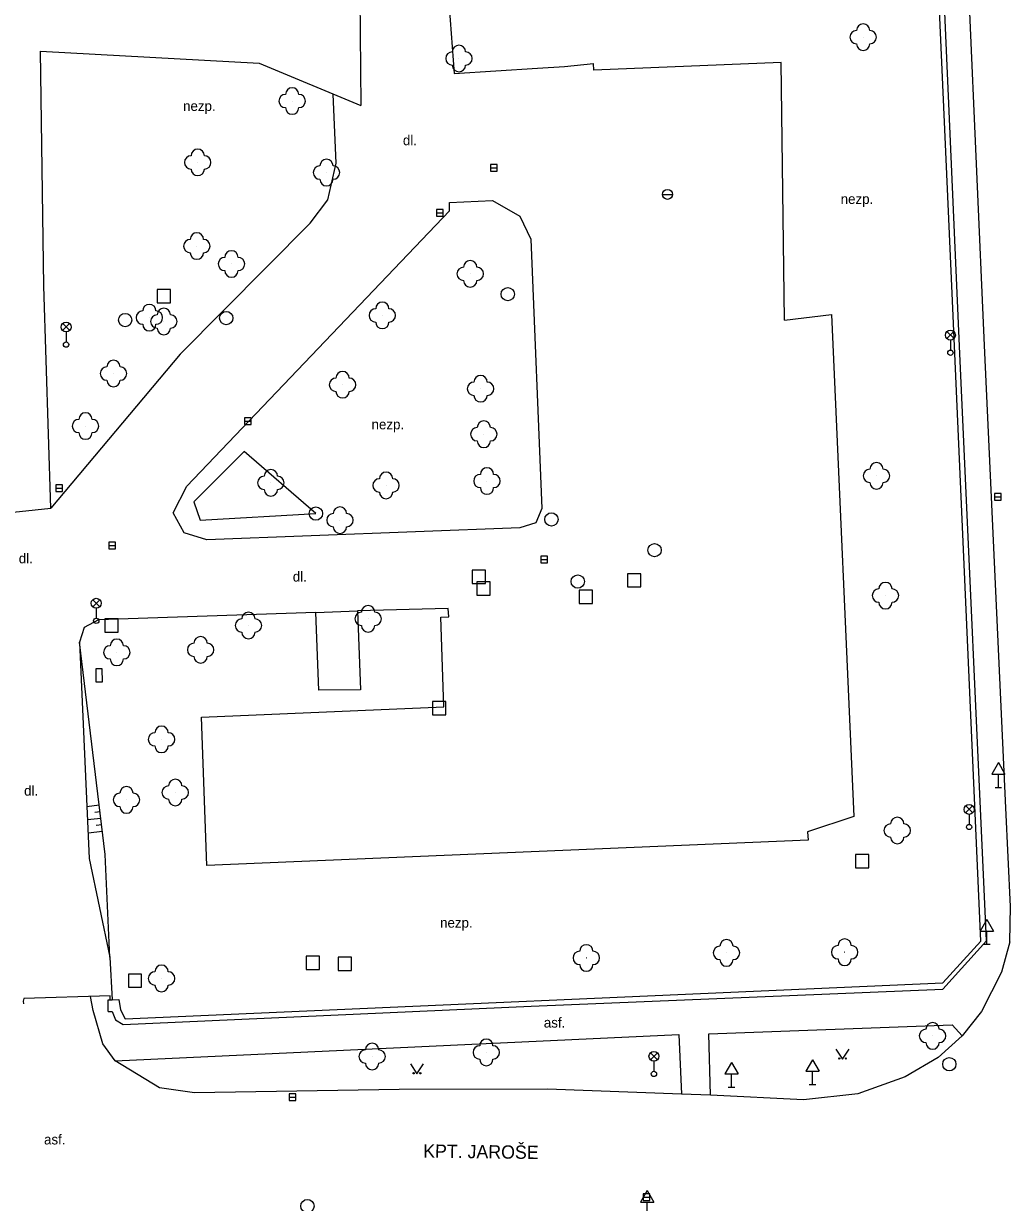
# Model space of a CAD drawing. Extents: x -737812 to -729375, y -1123000 to -1115500.
# Drawn here: x -736098.4 to -736024.1, y -1118840.1 to -1118751.3 of the extents above; entities that cross this region are included whole.
import ezdxf

# ---------------------------------------------------------------- set-up
doc = ezdxf.new("R2010")
doc.units = 0
for name, color, linetype in [('Doplněk polohopisu', 7, 'Continuous'), ('Doplňkové značky', 7, 'Continuous'), ('Hranice - ploty_ zdi', 7, 'Continuous'), ('Komunikace', 7, 'Continuous'), ('Názvy ulic_ silnic_ žel_', 7, 'Continuous'), ('Pomocné popisy', 7, 'Continuous'), ('Povr_ zn_ inž_ sítí - el_', 7, 'Continuous'), ('Povr_ zn_ inž_ sítí - kan_', 7, 'Continuous'), ('Povr_ zn_ inž_ sítí - ner_', 7, 'Continuous'), ('Povr_ zn_ inž_ sítí - vod_', 7, 'Continuous'), ('Výškopis', 7, 'Continuous'), ('Zeleň', 7, 'Continuous'), ('Značky druhů pozemků', 7, 'Continuous')]:
    doc.layers.add(name, color=color, linetype=linetype)

msp = doc.modelspace()

# ---------------------------------------------------------------- linework, layer by layer
at = {"layer": 'Doplněk polohopisu'}
for p, q in [((-736046.82, -1118827.36), (-736028.49, -1118826.69)), ((-736028.49, -1118826.69), (-736027.74, -1118827.53)), ((-736091.52, -1118829.41), (-736049.08, -1118827.43)), ((-736049.08, -1118827.43), (-736048.87, -1118831.91)), ((-736046.7, -1118831.98), (-736046.82, -1118827.36))]:
    msp.add_line(p, q, dxfattribs=at)
for points in [[(-736041.13, -1118773.63), (-736037.57, -1118773.22), (-736035.89, -1118811.02), (-736039.38, -1118812.17)], [(-736081.79, -1118783.54), (-736085.6, -1118787.32), (-736085.11, -1118788.71), (-736076.4, -1118788.2), (-736081.79, -1118783.54)], [(-736076.41, -1118795.65), (-736073.26, -1118795.52), (-736073.04, -1118801.47), (-736076.19, -1118801.5), (-736076.41, -1118795.65)], [(-736066.77, -1118802.76), (-736067, -1118796.01), (-736066.4, -1118795.98)], [(-736039.38, -1118812.17), (-736039.34, -1118812.78), (-736084.61, -1118814.69), (-736085.02, -1118803.53), (-736066.77, -1118802.76)]]:
    msp.add_lwpolyline(points, dxfattribs=at)
at = {"layer": 'Doplňkové značky'}
for p, q in [((-736050.305, -1118764.17), (-736049.555, -1118764.17)), ((-736025.02, -1118806.954), (-736025.52, -1118807.82)), ((-736025.02, -1118806.954), (-736024.52, -1118807.82)), ((-736025.52, -1118807.82), (-736024.52, -1118807.82)), ((-736025.02, -1118808.82), (-736025.02, -1118807.82)), ((-736025.27, -1118808.82), (-736024.77, -1118808.82)), ((-736025.88, -1118818.764), (-736026.38, -1118819.63)), ((-736025.88, -1118818.764), (-736025.38, -1118819.63)), ((-736026.38, -1118819.63), (-736025.38, -1118819.63)), ((-736025.88, -1118820.63), (-736025.88, -1118819.63)), ((-736026.13, -1118820.63), (-736025.63, -1118820.63)), ((-736045.11, -1118829.524), (-736045.61, -1118830.39)), ((-736045.11, -1118829.524), (-736044.61, -1118830.39)), ((-736039.02, -1118829.324), (-736039.52, -1118830.19)), ((-736039.02, -1118829.324), (-736038.52, -1118830.19)), ((-736045.61, -1118830.39), (-736044.61, -1118830.39)), ((-736045.11, -1118831.39), (-736045.11, -1118830.39)), ((-736039.52, -1118830.19), (-736038.52, -1118830.19)), ((-736039.02, -1118831.19), (-736039.02, -1118830.19)), ((-736045.36, -1118831.39), (-736044.86, -1118831.39)), ((-736039.27, -1118831.19), (-736038.77, -1118831.19)), ((-736051.46, -1118839.174), (-736051.96, -1118840.04)), ((-736051.46, -1118839.174), (-736050.96, -1118840.04)), ((-736051.96, -1118840.04), (-736050.96, -1118840.04)), ((-736051.46, -1118841.04), (-736051.46, -1118840.04))]:
    msp.add_line(p, q, dxfattribs=at)
msp.add_circle((-736049.93, -1118764.17), 0.375, dxfattribs=at)
at = {"layer": 'Hranice - ploty_ zdi'}
for p, q in [((-736027.94, -1118775.6), (-736029.46, -1118741.15)), ((-736025.9, -1118820.36), (-736027.94, -1118775.6)), ((-736029.21, -1118824), (-736025.9, -1118820.36)), ((-736060.2, -1118825.3), (-736029.21, -1118824)), ((-736090.9, -1118826.66), (-736060.2, -1118825.3)), ((-736092.04, -1118825.69), (-736091.75, -1118825.7)), ((-736091.75, -1118825.7), (-736091.5, -1118826.33)), ((-736091.5, -1118826.33), (-736090.9, -1118826.66))]:
    msp.add_line(p, q, dxfattribs=at)
for points in [[(-736026.33, -1118820.4), (-736028.47, -1118772.18), (-736034.56, -1118635.86), (-736035.95, -1118602.38), (-736035.54, -1118602.31)], [(-736029.19, -1118823.53), (-736026.33, -1118820.4)], [(-736091.92, -1118821.59), (-736091.75, -1118824.82)], [(-736091.75, -1118824.82), (-736091.24, -1118824.78), (-736091.12, -1118825.57), (-736090.75, -1118826.25), (-736029.19, -1118823.53)], [(-736091.88, -1118824.5), (-736098.4, -1118824.72)], [(-736091.88, -1118824.83), (-736091.88, -1118824.5)], [(-736098.4, -1118824.72), (-736098.45, -1118824.92), (-736098.42, -1118825.11)], [(-736092.04, -1118825.69), (-736092.05, -1118824.82), (-736091.75, -1118824.82)]]:
    msp.add_lwpolyline(points, dxfattribs=at)
at = {"layer": 'Komunikace'}
for p, q in [((-736026.05, -1118775.54), (-736027.59, -1118741.16)), ((-736073.11, -1118747.5), (-736073.01, -1118757.49)), ((-736096.88, -1118771.07), (-736097.14, -1118753.39)), ((-736097.14, -1118753.39), (-736080.68, -1118754.3)), ((-736080.68, -1118754.3), (-736073.01, -1118757.49)), ((-736055.47, -1118754.82), (-736055.5, -1118754.32)), ((-736041.37, -1118754.25), (-736055.47, -1118754.82)), ((-736075.5, -1118764.57), (-736074.88, -1118761.81)), ((-736076.84, -1118766.34), (-736075.5, -1118764.57)), ((-736096.36, -1118787.8), (-736096.88, -1118771.07)), ((-736024.45, -1118810.36), (-736026.05, -1118775.54)), ((-736102.02, -1118788.4), (-736096.36, -1118787.8)), ((-736024.11, -1118817.79), (-736024.45, -1118810.36)), ((-736024.16, -1118820.44), (-736024.11, -1118817.79)), ((-736024.16, -1118820.44), (-736024.78, -1118822.73)), ((-736024.78, -1118822.73), (-736026.29, -1118825.68)), ((-736026.29, -1118825.68), (-736027.74, -1118827.53)), ((-736091.52, -1118829.41), (-736092.44, -1118828.12)), ((-736027.74, -1118827.53), (-736029.55, -1118829.15)), ((-736088.17, -1118831.43), (-736091.52, -1118829.41)), ((-736029.55, -1118829.15), (-736032.03, -1118830.61)), ((-736032.03, -1118830.61), (-736035.6, -1118831.9)), ((-736085.55, -1118831.82), (-736088.17, -1118831.43)), ((-736070.12, -1118831.57), (-736085.55, -1118831.82)), ((-736058.97, -1118831.54), (-736070.12, -1118831.57)), ((-736048.87, -1118831.91), (-736058.97, -1118831.54)), ((-736046.7, -1118831.98), (-736048.87, -1118831.91)), ((-736039.68, -1118832.33), (-736046.7, -1118831.98)), ((-736035.6, -1118831.9), (-736039.68, -1118832.33))]:
    msp.add_line(p, q, dxfattribs=at)
for points in [[(-736067.41, -1118735.98), (-736065.99, -1118755.08), (-736059.72, -1118754.66)], [(-736057.68, -1118754.53), (-736055.5, -1118754.32)], [(-736041.13, -1118773.63), (-736041.37, -1118754.25)], [(-736059.72, -1118754.66), (-736057.68, -1118754.53)], [(-736074.88, -1118761.81), (-736075.09, -1118756.63)], [(-736063.1, -1118764.62), (-736061.04, -1118765.8), (-736060.22, -1118767.55), (-736059.38, -1118787.81), (-736059.83, -1118788.89), (-736061.04, -1118789.28), (-736084.62, -1118790.19), (-736086.32, -1118789.64), (-736087.14, -1118788.14), (-736086.13, -1118786.13), (-736066.35, -1118765.4), (-736066.34, -1118764.79), (-736063.1, -1118764.62)], [(-736076.84, -1118766.34), (-736086.62, -1118776.21)], [(-736086.62, -1118776.21), (-736096.36, -1118787.8)], [(-736076.41, -1118795.65), (-736092.77, -1118796.21), (-736093.84, -1118796.77), (-736094.21, -1118797.88)], [(-736066.4, -1118795.98), (-736066.45, -1118795.36), (-736073.26, -1118795.52)], [(-736094.21, -1118797.88), (-736093.46, -1118814.16), (-736091.92, -1118821.59)], [(-736092.44, -1118828.12), (-736093.17, -1118825.62), (-736093.36, -1118824.55)]]:
    msp.add_lwpolyline(points, dxfattribs=at)
at = {"layer": 'Povr_ zn_ inž_ sítí - el_'}
for p, q in [((-736095.474, -1118774.418), (-736094.946, -1118773.89)), ((-736094.938, -1118774.415), (-736095.466, -1118773.886)), ((-736095.21, -1118774.53), (-736095.21, -1118775.28)), ((-736028.894, -1118775.028), (-736028.366, -1118774.5)), ((-736028.358, -1118775.025), (-736028.886, -1118774.496)), ((-736028.63, -1118775.14), (-736028.63, -1118775.89)), ((-736093.204, -1118795.218), (-736092.676, -1118794.69)), ((-736092.668, -1118795.215), (-736093.196, -1118794.686)), ((-736092.94, -1118795.33), (-736092.94, -1118796.08)), ((-736027.484, -1118810.738), (-736026.956, -1118810.21)), ((-736026.948, -1118810.735), (-736027.476, -1118810.206)), ((-736027.22, -1118810.85), (-736027.22, -1118811.6)), ((-736051.214, -1118829.328), (-736050.686, -1118828.8)), ((-736050.678, -1118829.325), (-736051.206, -1118828.796)), ((-736050.95, -1118829.44), (-736050.95, -1118830.19))]:
    msp.add_line(p, q, dxfattribs=at)
msp.add_lwpolyline([(-736092.479, -1118800.879), (-736092.481, -1118799.879), (-736092.981, -1118799.881), (-736092.979, -1118800.881)], close=True, dxfattribs=at)
for centre, radius in [((-736095.21, -1118774.155), 0.375), ((-736028.63, -1118774.765), 0.375), ((-736095.21, -1118775.48), 0.2), ((-736028.63, -1118776.09), 0.2), ((-736092.94, -1118794.955), 0.375), ((-736092.94, -1118796.28), 0.2), ((-736027.22, -1118810.475), 0.375), ((-736027.22, -1118811.8), 0.2), ((-736050.95, -1118829.065), 0.375), ((-736050.95, -1118830.39), 0.2)]:
    msp.add_circle(centre, radius, dxfattribs=at)
at = {"layer": 'Povr_ zn_ inž_ sítí - kan_'}
for p, q in [((-736063.26, -1118762.16), (-736062.76, -1118762.16)), ((-736067.32, -1118765.57), (-736066.82, -1118765.57)), ((-736081.78, -1118781.25), (-736081.28, -1118781.25)), ((-736095.99, -1118786.28), (-736095.49, -1118786.28)), ((-736025.3, -1118786.93), (-736024.8, -1118786.93)), ((-736092, -1118790.61), (-736091.5, -1118790.61)), ((-736059.46, -1118791.65), (-736058.96, -1118791.65)), ((-736078.42, -1118832.13), (-736077.92, -1118832.13)), ((-736051.75, -1118839.66), (-736051.25, -1118839.66))]:
    msp.add_line(p, q, dxfattribs=at)
for points in [[(-736063.26, -1118762.411), (-736062.76, -1118762.411), (-736062.76, -1118761.91), (-736063.26, -1118761.91)], [(-736067.32, -1118765.821), (-736066.82, -1118765.821), (-736066.82, -1118765.32), (-736067.32, -1118765.32)], [(-736081.78, -1118781.501), (-736081.28, -1118781.501), (-736081.28, -1118781), (-736081.78, -1118781)], [(-736095.99, -1118786.531), (-736095.49, -1118786.531), (-736095.49, -1118786.03), (-736095.99, -1118786.03)], [(-736025.3, -1118787.181), (-736024.8, -1118787.181), (-736024.8, -1118786.68), (-736025.3, -1118786.68)], [(-736092, -1118790.861), (-736091.5, -1118790.861), (-736091.5, -1118790.36), (-736092, -1118790.36)], [(-736059.46, -1118791.901), (-736058.96, -1118791.901), (-736058.96, -1118791.4), (-736059.46, -1118791.4)], [(-736078.42, -1118832.381), (-736077.92, -1118832.381), (-736077.92, -1118831.88), (-736078.42, -1118831.88)], [(-736051.75, -1118839.911), (-736051.25, -1118839.911), (-736051.25, -1118839.41), (-736051.75, -1118839.41)]]:
    msp.add_lwpolyline(points, close=True, dxfattribs=at)
for centre in [(-736061.96, -1118771.68), (-736083.15, -1118773.48), (-736090.76, -1118773.63), (-736076.4, -1118788.2), (-736058.67, -1118788.64), (-736050.9, -1118790.96), (-736056.69, -1118793.32), (-736028.71, -1118829.66), (-736077.04, -1118840.34)]:
    msp.add_circle(centre, 0.5, dxfattribs=at)
at = {"layer": 'Povr_ zn_ inž_ sítí - ner_'}
for p, q in [((-736087.34, -1118771.34), (-736088.34, -1118771.34)), ((-736088.34, -1118771.34), (-736088.34, -1118772.34)), ((-736087.34, -1118772.34), (-736087.34, -1118771.34)), ((-736088.34, -1118772.34), (-736087.34, -1118772.34)), ((-736063.63, -1118792.46), (-736064.63, -1118792.46)), ((-736064.63, -1118792.46), (-736064.63, -1118793.46)), ((-736063.63, -1118793.46), (-736063.63, -1118792.46)), ((-736064.63, -1118793.46), (-736063.63, -1118793.46)), ((-736063.28, -1118793.35), (-736064.28, -1118793.35)), ((-736064.28, -1118793.35), (-736064.28, -1118794.35)), ((-736063.28, -1118794.35), (-736063.28, -1118793.35)), ((-736051.94, -1118792.73), (-736052.94, -1118792.73)), ((-736052.94, -1118792.73), (-736052.94, -1118793.73)), ((-736051.94, -1118793.73), (-736051.94, -1118792.73)), ((-736064.28, -1118794.35), (-736063.28, -1118794.35)), ((-736055.58, -1118793.96), (-736056.58, -1118793.96)), ((-736056.58, -1118793.96), (-736056.58, -1118794.96)), ((-736055.58, -1118794.96), (-736055.58, -1118793.96)), ((-736052.94, -1118793.73), (-736051.94, -1118793.73)), ((-736056.58, -1118794.96), (-736055.58, -1118794.96)), ((-736091.28, -1118796.13), (-736092.28, -1118796.13)), ((-736092.28, -1118796.13), (-736092.28, -1118797.13)), ((-736091.28, -1118797.13), (-736091.28, -1118796.13)), ((-736092.28, -1118797.13), (-736091.28, -1118797.13)), ((-736066.62, -1118802.36), (-736067.62, -1118802.36)), ((-736067.62, -1118802.36), (-736067.62, -1118803.36)), ((-736066.62, -1118803.36), (-736066.62, -1118802.36)), ((-736067.62, -1118803.36), (-736066.62, -1118803.36)), ((-736034.77, -1118813.87), (-736035.77, -1118813.87)), ((-736035.77, -1118813.87), (-736035.77, -1118814.87)), ((-736034.77, -1118814.87), (-736034.77, -1118813.87)), ((-736035.77, -1118814.87), (-736034.77, -1118814.87)), ((-736076.14, -1118821.52), (-736077.14, -1118821.52)), ((-736077.14, -1118821.52), (-736077.14, -1118822.52)), ((-736076.14, -1118822.52), (-736076.14, -1118821.52)), ((-736073.73, -1118821.61), (-736074.73, -1118821.61)), ((-736074.73, -1118821.61), (-736074.73, -1118822.61)), ((-736073.73, -1118822.61), (-736073.73, -1118821.61)), ((-736077.14, -1118822.52), (-736076.14, -1118822.52)), ((-736074.73, -1118822.61), (-736073.73, -1118822.61))]:
    msp.add_line(p, q, dxfattribs=at)
at = {"layer": 'Povr_ zn_ inž_ sítí - vod_'}
for p, q in [((-736089.52, -1118822.87), (-736090.52, -1118822.87)), ((-736090.52, -1118822.87), (-736090.52, -1118823.87)), ((-736089.52, -1118823.87), (-736089.52, -1118822.87)), ((-736090.52, -1118823.87), (-736089.52, -1118823.87))]:
    msp.add_line(p, q, dxfattribs=at)
at = {"layer": 'Výškopis'}
for p, q in [((-736092.71, -1118810.15), (-736093.64, -1118810.27)), ((-736092.59, -1118811.15), (-736093.59, -1118811.27)), ((-736092.65, -1118810.65), (-736093.04, -1118810.7)), ((-736092.47, -1118812.14), (-736093.55, -1118812.27)), ((-736092.53, -1118811.64), (-736092.95, -1118811.69))]:
    msp.add_line(p, q, dxfattribs=at)
msp.add_lwpolyline([(-736091.92, -1118821.59), (-736092.26, -1118813.88), (-736094.21, -1118797.88)], dxfattribs=at)
at = {"layer": 'Zeleň'}
for centre in [(-736035.2, -1118752.33), (-736065.63, -1118753.94), (-736078.19, -1118757.14), (-736085.3, -1118761.76), (-736075.6, -1118762.53), (-736085.36, -1118768.06), (-736082.76, -1118769.41), (-736064.78, -1118770.15), (-736088.94, -1118773.45), (-736087.85, -1118773.74), (-736071.4, -1118773.28), (-736091.64, -1118777.66), (-736074.39, -1118778.5), (-736064, -1118778.8), (-736093.75, -1118781.61), (-736063.76, -1118782.23), (-736034.19, -1118785.36), (-736079.79, -1118785.89), (-736071.12, -1118786.08), (-736063.52, -1118785.75), (-736074.59, -1118788.7), (-736033.52, -1118794.38), (-736072.47, -1118796.13), (-736081.48, -1118796.63), (-736091.39, -1118798.65), (-736085.08, -1118798.46), (-736088.02, -1118805.2), (-736086.99, -1118809.2), (-736090.66, -1118809.76), (-736032.63, -1118812.06), (-736056.04, -1118821.66), (-736045.49, -1118821.28), (-736036.59, -1118821.23), (-736088.02, -1118823.2), (-736029.97, -1118827.53), (-736063.57, -1118828.77), (-736072.17, -1118829.08)]:
    msp.add_circle(centre, 0.0005, dxfattribs=at)
for centre, start, end in [((-736035.2, -1118751.83), 0, 179.99999), ((-736035.7, -1118752.33), 89.99999, 269.99999), ((-736034.7, -1118752.33), 270, 89.99999), ((-736066.13, -1118753.94), 89.99999, 269.99999), ((-736065.63, -1118753.44), 0, 179.99999), ((-736065.13, -1118753.94), 270, 89.99999), ((-736035.2, -1118752.83), 179.99999, 359.99999), ((-736065.63, -1118754.44), 179.99999, 359.99999), ((-736078.19, -1118756.64), 0, 179.99999), ((-736078.69, -1118757.14), 89.99999, 269.99999), ((-736077.69, -1118757.14), 270, 89.99999), ((-736078.19, -1118757.64), 179.99999, 359.99999), ((-736085.8, -1118761.76), 89.99999, 269.99999), ((-736085.3, -1118761.26), 0, 179.99999), ((-736084.8, -1118761.76), 270, 89.99999), ((-736075.6, -1118762.03), 0, 179.99999), ((-736085.3, -1118762.26), 179.99999, 359.99999), ((-736076.1, -1118762.53), 89.99999, 269.99999), ((-736075.1, -1118762.53), 270, 89.99999), ((-736075.6, -1118763.03), 179.99999, 359.99999), ((-736085.86, -1118768.06), 89.99999, 269.99999), ((-736085.36, -1118767.56), 0, 179.99999), ((-736084.86, -1118768.06), 270, 89.99999), ((-736085.36, -1118768.56), 179.99999, 359.99999), ((-736082.76, -1118768.91), 0, 179.99999), ((-736083.26, -1118769.41), 89.99999, 269.99999), ((-736082.26, -1118769.41), 270, 89.99999), ((-736064.78, -1118769.65), 0, 179.99999), ((-736082.76, -1118769.91), 179.99999, 359.99999), ((-736065.28, -1118770.15), 89.99999, 269.99999), ((-736064.28, -1118770.15), 270, 89.99999), ((-736064.78, -1118770.65), 179.99999, 359.99999), ((-736089.44, -1118773.45), 89.99999, 269.99999), ((-736088.94, -1118772.95), 0, 179.99999), ((-736088.44, -1118773.45), 270, 89.99999), ((-736087.85, -1118773.24), 0, 179.99999), ((-736071.9, -1118773.28), 89.99999, 269.99999), ((-736071.4, -1118772.78), 0, 179.99999), ((-736070.9, -1118773.28), 270, 89.99999), ((-736088.94, -1118773.95), 179.99999, 359.99999), ((-736088.35, -1118773.74), 89.99999, 269.99999), ((-736087.35, -1118773.74), 270, 89.99999), ((-736071.4, -1118773.78), 179.99999, 359.99999), ((-736087.85, -1118774.24), 179.99999, 359.99999), ((-736091.64, -1118777.16), 0, 179.99999), ((-736092.14, -1118777.66), 89.99999, 269.99999), ((-736091.14, -1118777.66), 270, 89.99999), ((-736074.39, -1118778), 0, 179.99999), ((-736091.64, -1118778.16), 179.99999, 359.99999), ((-736074.89, -1118778.5), 89.99999, 269.99999), ((-736073.89, -1118778.5), 270, 89.99999), ((-736064.5, -1118778.8), 89.99999, 269.99999), ((-736064, -1118778.3), 0, 179.99999), ((-736063.5, -1118778.8), 270, 89.99999), ((-736074.39, -1118779), 179.99999, 359.99999), ((-736064, -1118779.3), 179.99999, 359.99999), ((-736093.75, -1118781.11), 0, 179.99999), ((-736094.25, -1118781.61), 89.99999, 269.99999), ((-736093.25, -1118781.61), 270, 89.99999), ((-736064.26, -1118782.23), 89.99999, 269.99999), ((-736063.76, -1118781.73), 0, 179.99999), ((-736063.26, -1118782.23), 270, 89.99999), ((-736093.75, -1118782.11), 179.99999, 359.99999), ((-736063.76, -1118782.73), 179.99999, 359.99999), ((-736034.19, -1118784.86), 0, 179.99999), ((-736080.29, -1118785.89), 89.99999, 269.99999), ((-736079.79, -1118785.39), 0, 179.99999), ((-736079.29, -1118785.89), 270, 89.99999), ((-736071.12, -1118785.58), 0, 179.99999), ((-736064.02, -1118785.75), 89.99999, 269.99999), ((-736063.52, -1118785.25), 0, 179.99999), ((-736063.02, -1118785.75), 270, 89.99999), ((-736034.69, -1118785.36), 89.99999, 269.99999), ((-736033.69, -1118785.36), 270, 89.99999), ((-736079.79, -1118786.39), 179.99999, 359.99999), ((-736071.62, -1118786.08), 89.99999, 269.99999), ((-736070.62, -1118786.08), 270, 89.99999), ((-736063.52, -1118786.25), 179.99999, 359.99999), ((-736034.19, -1118785.86), 179.99999, 359.99999), ((-736071.12, -1118786.58), 179.99999, 359.99999), ((-736075.09, -1118788.7), 89.99999, 269.99999), ((-736074.59, -1118788.2), 0, 179.99999), ((-736074.09, -1118788.7), 270, 89.99999), ((-736074.59, -1118789.2), 179.99999, 359.99999), ((-736033.52, -1118793.88), 0, 179.99999), ((-736034.02, -1118794.38), 89.99999, 269.99999), ((-736033.02, -1118794.38), 270, 89.99999), ((-736072.47, -1118795.63), 0, 179.99999), ((-736033.52, -1118794.88), 179.99999, 359.99999), ((-736081.98, -1118796.63), 89.99999, 269.99999), ((-736081.48, -1118796.13), 0, 179.99999), ((-736080.98, -1118796.63), 270, 89.99999), ((-736072.97, -1118796.13), 89.99999, 269.99999), ((-736071.97, -1118796.13), 270, 89.99999), ((-736072.47, -1118796.63), 179.99999, 359.99999), ((-736091.39, -1118798.15), 0, 179.99999), ((-736085.58, -1118798.46), 89.99999, 269.99999), ((-736085.08, -1118797.96), 0, 179.99999), ((-736084.58, -1118798.46), 270, 89.99999), ((-736081.48, -1118797.13), 179.99999, 359.99999), ((-736091.89, -1118798.65), 89.99999, 269.99999), ((-736090.89, -1118798.65), 270, 89.99999), ((-736091.39, -1118799.15), 179.99999, 359.99999), ((-736085.08, -1118798.96), 179.99999, 359.99999), ((-736088.52, -1118805.2), 89.99999, 269.99999), ((-736088.02, -1118804.7), 0, 179.99999), ((-736087.52, -1118805.2), 270, 89.99999), ((-736088.02, -1118805.7), 179.99999, 359.99999), ((-736086.99, -1118808.7), 0, 179.99999), ((-736091.16, -1118809.76), 89.99999, 269.99999), ((-736090.66, -1118809.26), 0, 179.99999), ((-736090.16, -1118809.76), 270, 89.99999), ((-736087.49, -1118809.2), 89.99999, 269.99999), ((-736086.49, -1118809.2), 270, 89.99999), ((-736090.66, -1118810.26), 179.99999, 359.99999), ((-736086.99, -1118809.7), 179.99999, 359.99999), ((-736032.63, -1118811.56), 0, 179.99999), ((-736033.13, -1118812.06), 89.99999, 269.99999), ((-736032.13, -1118812.06), 270, 89.99999), ((-736032.63, -1118812.56), 179.99999, 359.99999), ((-736056.04, -1118821.16), 0, 179.99999), ((-736045.99, -1118821.28), 89.99999, 269.99999), ((-736045.49, -1118820.78), 0, 179.99999), ((-736044.99, -1118821.28), 270, 89.99999), ((-736037.09, -1118821.23), 89.99999, 269.99999), ((-736036.59, -1118820.73), 0, 179.99999), ((-736036.09, -1118821.23), 270, 89.99999), ((-736056.54, -1118821.66), 89.99999, 269.99999), ((-736055.54, -1118821.66), 270, 89.99999), ((-736045.49, -1118821.78), 179.99999, 359.99999), ((-736036.59, -1118821.73), 179.99999, 359.99999), ((-736088.52, -1118823.2), 89.99999, 269.99999), ((-736088.02, -1118822.7), 0, 179.99999), ((-736087.52, -1118823.2), 270, 89.99999), ((-736056.04, -1118822.16), 179.99999, 359.99999), ((-736088.02, -1118823.7), 179.99999, 359.99999), ((-736030.47, -1118827.53), 89.99999, 269.99999), ((-736029.97, -1118827.03), 0, 179.99999), ((-736029.47, -1118827.53), 270, 89.99999), ((-736072.17, -1118828.58), 0, 179.99999), ((-736063.57, -1118828.27), 0, 179.99999), ((-736029.97, -1118828.03), 179.99999, 359.99999), ((-736072.67, -1118829.08), 89.99999, 269.99999), ((-736071.67, -1118829.08), 270, 89.99999), ((-736064.07, -1118828.77), 89.99999, 269.99999), ((-736063.07, -1118828.77), 270, 89.99999), ((-736072.17, -1118829.58), 179.99999, 359.99999), ((-736063.57, -1118829.27), 179.99999, 359.99999)]:
    msp.add_arc(centre, 0.5, start, end, dxfattribs=at)
at = {"layer": 'Značky druhů pozemků'}
for points in [[(-736037.25, -1118828.53), (-736036.75, -1118829.28), (-736036.25, -1118828.53)], [(-736069.29, -1118829.64), (-736068.79, -1118830.39), (-736068.29, -1118829.64)]]:
    msp.add_lwpolyline(points, dxfattribs=at)
for centre in [(-736037, -1118829.23), (-736036.5, -1118829.23), (-736069.04, -1118830.34), (-736068.54, -1118830.34)]:
    msp.add_circle(centre, 0.05, dxfattribs=at)

# ---------------------------------------------------------------- texts
at = {"layer": 'Názvy ulic_ silnic_ žel_'}
msp.add_text('KPT. JAROŠE', height=0.99999, rotation=359.28565, dxfattribs=at).set_placement((-736068.33, -1118836.69))
at = {"layer": 'Pomocné popisy'}
for s, p in [('nezp.', (-736086.4, -1118757.89)), ('dl.', (-736069.85, -1118760.47)), ('nezp.', (-736036.89, -1118764.89)), ('nezp.', (-736072.21, -1118781.86)), ('dl.', (-736098.77, -1118791.95)), ('dl.', (-736078.14, -1118793.32)), ('dl.', (-736098.37, -1118809.44)), ('nezp.', (-736067.05, -1118819.38)), ('asf.', (-736059.24, -1118826.9)), ('asf.', (-736096.87, -1118835.7))]:
    msp.add_text(s, height=0.75, dxfattribs=at).set_placement(p)

doc.saveas('drawing.dxf')
